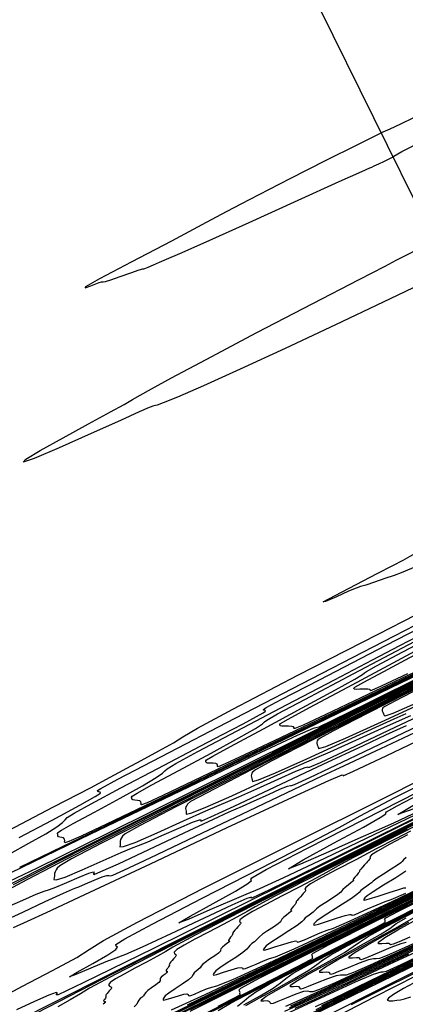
# Model space of a CAD drawing. Extents: x 3249832 to 3255657, y 13789405 to 13793316.
# Tile 579 of 656: x 3254954 to 3254996, y 13790606 to 13790713. Entities that reach past the tile are written whole.
import ezdxf

# ---------------------------------------------------------------- set-up
doc = ezdxf.new("R2010")
doc.units = 0
doc.header["$LTSCALE"] = 100
doc.header["$MEASUREMENT"] = 0
doc.linetypes.add('DASHED', pattern=[0.75, 0.5, -0.25])
for name, color, linetype in [('GRATIO_CON', 10, 'CONTINUOUS'), ('GRATIO_ICON', 7, 'CONTINUOUS'), ('PLAN', 7, 'CONTINUOUS'), ('TARGETS_EAST', 7, 'CONTINUOUS')]:
    doc.layers.add(name, color=color, linetype=linetype)
doc.styles.add('Gratio_032316_contours$0$symbol', font='symbol.shx')
doc.linetypes.add('Gratio_032316_contours$0$DEPRESSION', pattern='A,0.3,["%",Gratio_032316_contours$0$symbol,S=0.05,R=180,X=0,Y=0],0.0001', length=0.3001)

# ---------------------------------------------------------------- blocks, each defined once
blk = doc.blocks.new('Gratio_032316_contours')
at = {"layer": 'GRATIO_CON', "color": 1, "linetype": 'Continuous', "flags": 128}
for points in [[(3254997.29, 13790702.74), (3254995.93, 13790702.09), (3254994.76, 13790701.54), (3254994.01, 13790701.19), (3254993.07, 13790700.74), (3254991.16, 13790699.79), (3254987.81, 13790698.1), (3254983.87, 13790696.11), (3254980.51, 13790694.39), (3254978.52, 13790693.35), (3254977.02, 13790692.54), (3254974.77, 13790691.34), (3254970.96, 13790689.34), (3254966.59, 13790687.05), (3254963.11, 13790685.2), (3254961.59, 13790684.33), (3254961.57, 13790684.23), (3254962.18, 13790684.46), (3254962.73, 13790684.67), (3254963.1, 13790684.81), (3254963.34, 13790684.88), (3254963.51, 13790684.9), (3254963.78, 13790684.94), (3254964.37, 13790685.11), (3254965.39, 13790685.46), (3254966.55, 13790685.88), (3254967.46, 13790686.2), (3254967.86, 13790686.31), (3254967.95, 13790686.31), (3254968.06, 13790686.34), (3254968.44, 13790686.5), (3254969.02, 13790686.75), (3254969.68, 13790687.04), (3254970.43, 13790687.36), (3254971.87, 13790687.98), (3254974.75, 13790689.26), (3254979.43, 13790691.37), (3254984.78, 13790693.78), (3254989.25, 13790695.81), (3254991.73, 13790696.93), (3254992.61, 13790697.33), (3254992.71, 13790697.36), (3254992.7, 13790697.35), (3254992.8, 13790697.39), (3254993.08, 13790697.52), (3254993.59, 13790697.76), (3254994.19, 13790698.05), (3254994.7, 13790698.3), (3254994.99, 13790698.44), (3254995.09, 13790698.49), (3254995.1, 13790698.51), (3254995.21, 13790698.6), (3254996.07, 13790699.08), (3254998.43, 13790700.31)], [(3255084.69, 13790684.14), (3255073.58, 13790678.71), (3255058.3, 13790671.23), (3255042, 13790663.26), (3255028.69, 13790656.74), (3255021.32, 13790653.12), (3255018.6, 13790651.78), (3255018.22, 13790651.59), (3255017.77, 13790651.36), (3255014.63, 13790649.8), (3255006.12, 13790645.55), (3254990.89, 13790637.96), (3254972.97, 13790629.01), (3254957.75, 13790621.4), (3254949.2, 13790617.1)], [(3254953.74, 13790614.49), (3254955.28, 13790615.19), (3254957.36, 13790616.14), (3254961.54, 13790618.09), (3254968.7, 13790621.46), (3254977.06, 13790625.39), (3254984.15, 13790628.71), (3254988.13, 13790630.53), (3254989.57, 13790631.13), (3254989.68, 13790631.1), (3254989.68, 13790631.04), (3254990.82, 13790631.54), (3254994.37, 13790633.22), (3255000.99, 13790636.39)], [(3255082.85, 13790683.03), (3255074.79, 13790679.17), (3255064.17, 13790674.01), (3255052.45, 13790668.27), (3255041.05, 13790662.69), (3255031.14, 13790657.84), (3255023.85, 13790654.27), (3255019.91, 13790652.34), (3255018.46, 13790651.62), (3255018.25, 13790651.52), (3255017.88, 13790651.34), (3255015.33, 13790650.06), (3255008.39, 13790646.6), (3254995.97, 13790640.41), (3254981.36, 13790633.12), (3254968.95, 13790626.91), (3254961.94, 13790623.38), (3254958.78, 13790621.76), (3254956.74, 13790620.7), (3254953.72, 13790619.15)], [(3254952.61, 13790615.2), (3254954.77, 13790616.19), (3254957.21, 13790617.34), (3254959.2, 13790618.26), (3254960.19, 13790618.69), (3254960.55, 13790618.82), (3254960.88, 13790618.94), (3254961.6, 13790619.25), (3254962.55, 13790619.67), (3254963.4, 13790620.02), (3254963.91, 13790620.17), (3254964.15, 13790620.18), (3254964.29, 13790620.15), (3254964.59, 13790620.22), (3254965.77, 13790620.74), (3254968.64, 13790622.09), (3254973.6, 13790624.45), (3254979.39, 13790627.21), (3254984.33, 13790629.57), (3254987.34, 13790630.99), (3254989.83, 13790632.15), (3254993.81, 13790634.03), (3255000.6, 13790637.22)], [(3255001.05, 13790642.86), (3254989.76, 13790637.23), (3254980.16, 13790632.43), (3254974.68, 13790629.67), (3254971.82, 13790628.2), (3254969.11, 13790626.81), (3254964.75, 13790624.59), (3254959.61, 13790621.97), (3254955.21, 13790619.71), (3254952.69, 13790618.36)], [(3254953.1, 13790616.75), (3254954.77, 13790617.48), (3254956.23, 13790618.12), (3254957.09, 13790618.45), (3254957.66, 13790618.64), (3254958.38, 13790618.91), (3254959.56, 13790619.41), (3254960.91, 13790619.99), (3254961.98, 13790620.43), (3254962.47, 13790620.56), (3254962.54, 13790620.47), (3254962.45, 13790620.32), (3254962.55, 13790620.29), (3254963.29, 13790620.59), (3254965.21, 13790621.46), (3254968.52, 13790623.01), (3254972.35, 13790624.82), (3254975.54, 13790626.31), (3254977.26, 13790627.1), (3254978.04, 13790627.43), (3254978.73, 13790627.73), (3254979.98, 13790628.3), (3254981.53, 13790629.01), (3254982.86, 13790629.6), (3254983.63, 13790629.91), (3254983.95, 13790629.99), (3254984.06, 13790629.98), (3254984.39, 13790630.09), (3254986.05, 13790630.85), (3254990.35, 13790632.9), (3254997.94, 13790636.52)], [(3254998.16, 13790641.33), (3254991.37, 13790637.94), (3254987.42, 13790635.95), (3254984.86, 13790634.64), (3254981.48, 13790632.92), (3254975.78, 13790630.03), (3254969.07, 13790626.62), (3254963.33, 13790623.69), (3254960.08, 13790621.98), (3254958.81, 13790621.24), (3254958.53, 13790620.97), (3254958.41, 13790620.77), (3254958.3, 13790620.56), (3254958.23, 13790620.38), (3254958.21, 13790620.24), (3254958.21, 13790620.11), (3254958.18, 13790619.94), (3254958.14, 13790619.74), (3254958.4, 13790619.69), (3254959.37, 13790619.99), (3254961.25, 13790620.79), (3254963.52, 13790621.8), (3254965.48, 13790622.67), (3254966.63, 13790623.15), (3254967.38, 13790623.44), (3254968.34, 13790623.82), (3254969.93, 13790624.52), (3254971.76, 13790625.34), (3254973.26, 13790625.98), (3254974.01, 13790626.25), (3254974.19, 13790626.24), (3254974.15, 13790626.13), (3254974.28, 13790626.13), (3254975.25, 13790626.55), (3254977.8, 13790627.73), (3254982.27, 13790629.83), (3254987.49, 13790632.29), (3254991.89, 13790634.36), (3254994.34, 13790635.51), (3254995.52, 13790636.05), (3254996.59, 13790636.53)], [(3254951.51, 13790595.43), (3254961.89, 13790600.48), (3254978.9, 13790608.78), (3254998.34, 13790618.25), (3255014.67, 13790626.21), (3255023.78, 13790630.64), (3255027.14, 13790632.27), (3255027.63, 13790632.49), (3255027.63, 13790632.49), (3255027.63, 13790632.48), (3255027.63, 13790632.48), (3255028.14, 13790632.73), (3255031.66, 13790634.47), (3255041.22, 13790639.21), (3255058.32, 13790647.68), (3255078.41, 13790657.66), (3255095.43, 13790666.17)], [(3255080.63, 13790667.25), (3255069.74, 13790661.87), (3255058, 13790656.06), (3255046.68, 13790650.48), (3255036.91, 13790645.65), (3255029.74, 13790642.11), (3255025.86, 13790640.2), (3255024.43, 13790639.49), (3255024.23, 13790639.39), (3255023.73, 13790639.14), (3255020.24, 13790637.4), (3255010.77, 13790632.68), (3254993.82, 13790624.22), (3254973.9, 13790614.25), (3254957, 13790605.75), (3254947.62, 13790600.95)], [(3254952.35, 13790596.06), (3254955.35, 13790597.42), (3254961.21, 13790600.24), (3254971.43, 13790605.21), (3254986.51, 13790612.56), (3255003.07, 13790620.63), (3255016.77, 13790627.31), (3255024.38, 13790631.01), (3255027.19, 13790632.36), (3255027.6, 13790632.55), (3255028.05, 13790632.77), (3255031.19, 13790634.32), (3255039.7, 13790638.54), (3255054.93, 13790646.08), (3255072.82, 13790654.97), (3255087.98, 13790662.55)], [(3255084.34, 13790668.92), (3255079.2, 13790666.45), (3255070.56, 13790662.19), (3255058.04, 13790656), (3255044.4, 13790649.26), (3255033.15, 13790643.7), (3255026.9, 13790640.61), (3255024.6, 13790639.47), (3255024.27, 13790639.31), (3255023.83, 13790639.09), (3255020.73, 13790637.54), (3255012.32, 13790633.35), (3254997.27, 13790625.84), (3254979.59, 13790617), (3254964.59, 13790609.45), (3254956.25, 13790605.18), (3254953.1, 13790603.47)], [(3254997.85, 13790640.91), (3254987.99, 13790635.92), (3254979.58, 13790631.65), (3254974.85, 13790629.2), (3254973.06, 13790628.22), (3254972.72, 13790627.96), (3254972.63, 13790627.8), (3254972.55, 13790627.64), (3254972.51, 13790627.48), (3254972.53, 13790627.33), (3254972.56, 13790627.19), (3254972.56, 13790627.02), (3254972.59, 13790626.87), (3254973.1, 13790626.96), (3254974.66, 13790627.57), (3254977.56, 13790628.86), (3254981.02, 13790630.44), (3254983.98, 13790631.79), (3254985.71, 13790632.56), (3254986.83, 13790633.03), (3254988.26, 13790633.66), (3254990.66, 13790634.74), (3254993.46, 13790636.02), (3254995.81, 13790637.08), (3254997.08, 13790637.63)], [(3254970.92, 13790605.05), (3254980.97, 13790609.94), (3254994.11, 13790616.34), (3255007.8, 13790623.01), (3255018.86, 13790628.4), (3255024.98, 13790631.38), (3255027.24, 13790632.46), (3255027.57, 13790632.61), (3255027.96, 13790632.81), (3255030.71, 13790634.17), (3255038.18, 13790637.87), (3255051.54, 13790644.49), (3255067.23, 13790652.29), (3255080.53, 13790658.94)], [(3255080.08, 13790665.79), (3255078.14, 13790665.12), (3255076.66, 13790664.68), (3255074.51, 13790663.86), (3255070.73, 13790662.12), (3255065.01, 13790659.35), (3255057.25, 13790655.53), (3255047.7, 13790650.81), (3255038.04, 13790646.03), (3255030.34, 13790642.22), (3255026.09, 13790640.12), (3255024.53, 13790639.34), (3255024.31, 13790639.23), (3255023.92, 13790639.03), (3255021.22, 13790637.68), (3255013.87, 13790634.02), (3255000.73, 13790627.47), (3254985.29, 13790619.74), (3254972.19, 13790613.15), (3254964.89, 13790609.41), (3254962.03, 13790607.87), (3254961.06, 13790607.27), (3254959.92, 13790606.62), (3254958.59, 13790605.87)], [(3255003.96, 13790643.87), (3254994.47, 13790639.07), (3254986.39, 13790634.96), (3254981.85, 13790632.62), (3254980.13, 13790631.69), (3254979.82, 13790631.45), (3254979.74, 13790631.32), (3254979.68, 13790631.17), (3254979.65, 13790631.03), (3254979.69, 13790630.88), (3254979.73, 13790630.73), (3254979.75, 13790630.56), (3254979.81, 13790630.43), (3254980.45, 13790630.6), (3254982.3, 13790631.36), (3254985.72, 13790632.9), (3254989.77, 13790634.75), (3254993.23, 13790636.34), (3254995.25, 13790637.26), (3254996.55, 13790637.83)], [(3254972.72, 13790606.06), (3254980.62, 13790609.87), (3254990.51, 13790614.67), (3255001.72, 13790620.13), (3255012.53, 13790625.4), (3255020.96, 13790629.5), (3255025.58, 13790631.74), (3255027.29, 13790632.57), (3255027.54, 13790632.68), (3255027.88, 13790632.84), (3255030.24, 13790634.02), (3255036.66, 13790637.2), (3255048.15, 13790642.89), (3255061.64, 13790649.6), (3255073.08, 13790655.32), (3255079.44, 13790658.56), (3255081.94, 13790659.91)], [(3255004.19, 13790629.09), (3254990.98, 13790622.48), (3254979.78, 13790616.85), (3254973.54, 13790613.65), (3254971.12, 13790612.34), (3254970.35, 13790611.87), (3254969.46, 13790611.36), (3254968.26, 13790610.72), (3254966.98, 13790610.05), (3254965.8, 13790609.43), (3254964.86, 13790608.91), (3254964.28, 13790608.51), (3254964.1, 13790608.26), (3254964.2, 13790608.11), (3254964.36, 13790608.02), (3254964.44, 13790607.95), (3254964.43, 13790607.89), (3254964.39, 13790607.83), (3254964.34, 13790607.76), (3254964.27, 13790607.68), (3254964.19, 13790607.58), (3254964.07, 13790607.45), (3254963.96, 13790607.31), (3254963.86, 13790607.19), (3254963.82, 13790607.11), (3254963.82, 13790607.05), (3254963.83, 13790607), (3254963.83, 13790606.95), (3254963.82, 13790606.89), (3254963.78, 13790606.81), (3254963.69, 13790606.69), (3254963.6, 13790606.57), (3254963.57, 13790606.48), (3254963.62, 13790606.44), (3254963.71, 13790606.42), (3254963.77, 13790606.4), (3254963.76, 13790606.34), (3254963.67, 13790606.25), (3254963.53, 13790606.13)], [(3254998.89, 13790641.17), (3254992.29, 13790637.82), (3254988.57, 13790635.9), (3254987.17, 13790635.14), (3254986.91, 13790634.95), (3254986.85, 13790634.84), (3254986.8, 13790634.71), (3254986.8, 13790634.58), (3254986.84, 13790634.43), (3254986.91, 13790634.27), (3254986.95, 13790634.11), (3254987.04, 13790634), (3254987.79, 13790634.23), (3254989.95, 13790635.15), (3254993.87, 13790636.93), (3254998.52, 13790639.07)], [(3254998.18, 13790640.67), (3254995.3, 13790639.18), (3254994.21, 13790638.59), (3254994.01, 13790638.44), (3254993.96, 13790638.35), (3254993.93, 13790638.25), (3254993.94, 13790638.12), (3254994, 13790637.97), (3254994.08, 13790637.81), (3254994.14, 13790637.65), (3254994.26, 13790637.56), (3254995.14, 13790637.87), (3254997.59, 13790638.94)], [(3255079.9, 13790650.18), (3255064.99, 13790642.96), (3255052.3, 13790636.82), (3255045.08, 13790633.36), (3255041.9, 13790631.85), (3255040.13, 13790631), (3255037.73, 13790629.82), (3255034.93, 13790628.42), (3255032.56, 13790627.24), (3255031.24, 13790626.57), (3255030.75, 13790626.33), (3255030.68, 13790626.29), (3255030.68, 13790626.29), (3255030.68, 13790626.29), (3255030.69, 13790626.28), (3255030.25, 13790626.06), (3255027.19, 13790624.53), (3255018.9, 13790620.38), (3255004.05, 13790612.96), (3254986.58, 13790604.23)], [(3255002.37, 13790627.97), (3254994.97, 13790624.25), (3254990.82, 13790622.12), (3254989.06, 13790621.17), (3254988.13, 13790620.64), (3254986.76, 13790619.89), (3254984.95, 13790618.95), (3254983.02, 13790617.94), (3254981.25, 13790617.02), (3254979.81, 13790616.25), (3254978.85, 13790615.67), (3254978.44, 13790615.33), (3254978.4, 13790615.16), (3254978.5, 13790615.07), (3254978.53, 13790614.99), (3254978.5, 13790614.91), (3254978.44, 13790614.84), (3254978.38, 13790614.77), (3254978.31, 13790614.69), (3254978.21, 13790614.57), (3254978.05, 13790614.39), (3254977.87, 13790614.2), (3254977.73, 13790614.03), (3254977.66, 13790613.92), (3254977.64, 13790613.86), (3254977.65, 13790613.82), (3254977.65, 13790613.78), (3254977.63, 13790613.72), (3254977.55, 13790613.61), (3254977.42, 13790613.45), (3254977.28, 13790613.28), (3254977.19, 13790613.13), (3254977.19, 13790613.06), (3254977.25, 13790613.04), (3254977.29, 13790613.02), (3254977.28, 13790612.97), (3254977.19, 13790612.88), (3254977.02, 13790612.74), (3254976.78, 13790612.56), (3254976.54, 13790612.35), (3254976.37, 13790612.17), (3254976.33, 13790612.04), (3254976.3, 13790611.91), (3254976.11, 13790611.71), (3254976.11, 13790611.71), (3254975.68, 13790611.4), (3254975.13, 13790611.04), (3254974.65, 13790610.7), (3254974.37, 13790610.46), (3254974.22, 13790610.27), (3254974.09, 13790610.11), (3254973.88, 13790609.93), (3254973.65, 13790609.75), (3254973.45, 13790609.56), (3254973.34, 13790609.38), (3254973.19, 13790609.14), (3254972.82, 13790608.81), (3254972.15, 13790608.34), (3254971.36, 13790607.82), (3254970.67, 13790607.36), (3254970.29, 13790607.04), (3254970.14, 13790606.84), (3254970.08, 13790606.71), (3254970.05, 13790606.62), (3254970.11, 13790606.58), (3254970.41, 13790606.66), (3254971, 13790606.85), (3254971.72, 13790607.07), (3254972.33, 13790607.24), (3254972.66, 13790607.26), (3254972.78, 13790607.18), (3254972.81, 13790607.09), (3254972.89, 13790607.05), (3254973.08, 13790607.09), (3254973.48, 13790607.24), (3254974.1, 13790607.51), (3254974.8, 13790607.8), (3254975.38, 13790608), (3254975.92, 13790608.14), (3254977.65, 13790608.85), (3254982.08, 13790610.88), (3254990.09, 13790614.7), (3255000.02, 13790619.49)], [(3254997.01, 13790625.02), (3254995.41, 13790624.16), (3254993.3, 13790623.06), (3254991.05, 13790621.89), (3254988.98, 13790620.81), (3254987.29, 13790619.91), (3254986.13, 13790619.25), (3254985.6, 13790618.87), (3254985.5, 13790618.69), (3254985.57, 13790618.6), (3254985.58, 13790618.51), (3254985.53, 13790618.42), (3254985.46, 13790618.34), (3254985.4, 13790618.28), (3254985.33, 13790618.19), (3254985.22, 13790618.06), (3254985.03, 13790617.86), (3254984.83, 13790617.64), (3254984.66, 13790617.45), (3254984.57, 13790617.33), (3254984.55, 13790617.27), (3254984.55, 13790617.23), (3254984.56, 13790617.2), (3254984.53, 13790617.14), (3254984.44, 13790617.02), (3254984.29, 13790616.83), (3254984.12, 13790616.63), (3254984, 13790616.46), (3254983.98, 13790616.38), (3254984.02, 13790616.34), (3254984.06, 13790616.33), (3254984.04, 13790616.28), (3254983.95, 13790616.2), (3254983.77, 13790616.05), (3254983.5, 13790615.84), (3254983.21, 13790615.61), (3254983.01, 13790615.41), (3254982.93, 13790615.27), (3254982.86, 13790615.13), (3254982.61, 13790614.9), (3254982.61, 13790614.9), (3254982.1, 13790614.55), (3254981.45, 13790614.14), (3254980.89, 13790613.76), (3254980.57, 13790613.49), (3254980.4, 13790613.31), (3254980.25, 13790613.14), (3254980.01, 13790612.95), (3254979.73, 13790612.75), (3254979.51, 13790612.55), (3254979.37, 13790612.36), (3254979.18, 13790612.13), (3254978.75, 13790611.76), (3254977.97, 13790611.24), (3254977.04, 13790610.64), (3254976.24, 13790610.12), (3254975.79, 13790609.77), (3254975.62, 13790609.56), (3254975.56, 13790609.44), (3254975.51, 13790609.34), (3254975.59, 13790609.31), (3254975.93, 13790609.39), (3254976.63, 13790609.62), (3254977.47, 13790609.89), (3254978.19, 13790610.09), (3254978.57, 13790610.15), (3254978.71, 13790610.09), (3254978.75, 13790610.01), (3254978.82, 13790609.98), (3254979.03, 13790610.03), (3254979.47, 13790610.21), (3254980.19, 13790610.51), (3254981, 13790610.86), (3254981.67, 13790611.11), (3254982.31, 13790611.31), (3254984.34, 13790612.17), (3254989.52, 13790614.59), (3254998.78, 13790619.02)], [(3254996.7, 13790624.61), (3254994.76, 13790623.58), (3254993.42, 13790622.83), (3254992.77, 13790622.41), (3254992.6, 13790622.21), (3254992.63, 13790622.12), (3254992.62, 13790622.03), (3254992.56, 13790621.94), (3254992.48, 13790621.85), (3254992.42, 13790621.78), (3254992.35, 13790621.7), (3254992.22, 13790621.55), (3254992.02, 13790621.33), (3254991.79, 13790621.08), (3254991.6, 13790620.87), (3254991.49, 13790620.74), (3254991.46, 13790620.67), (3254991.46, 13790620.64), (3254991.46, 13790620.61), (3254991.43, 13790620.55), (3254991.33, 13790620.42), (3254991.16, 13790620.22), (3254990.96, 13790619.98), (3254990.81, 13790619.79), (3254990.77, 13790619.69), (3254990.79, 13790619.65), (3254990.82, 13790619.64), (3254990.81, 13790619.6), (3254990.72, 13790619.51), (3254990.52, 13790619.36), (3254990.22, 13790619.13), (3254989.89, 13790618.87), (3254989.64, 13790618.64), (3254989.53, 13790618.49), (3254989.42, 13790618.34), (3254989.12, 13790618.1), (3254989.12, 13790618.1), (3254988.52, 13790617.7), (3254987.78, 13790617.23), (3254987.14, 13790616.82), (3254986.77, 13790616.53), (3254986.58, 13790616.34), (3254986.41, 13790616.18), (3254986.13, 13790615.97), (3254985.82, 13790615.75), (3254985.56, 13790615.54), (3254985.4, 13790615.35), (3254985.18, 13790615.11), (3254984.68, 13790614.72), (3254983.78, 13790614.13), (3254982.72, 13790613.46), (3254981.81, 13790612.88), (3254981.3, 13790612.5), (3254981.1, 13790612.29), (3254981.03, 13790612.16), (3254980.98, 13790612.07), (3254981.07, 13790612.04), (3254981.46, 13790612.13), (3254982.25, 13790612.39), (3254983.21, 13790612.7), (3254984.04, 13790612.95), (3254984.48, 13790613.03), (3254984.64, 13790613), (3254984.68, 13790612.93), (3254984.75, 13790612.9), (3254984.97, 13790612.97), (3254985.46, 13790613.17), (3254986.27, 13790613.52), (3254987.19, 13790613.92), (3254987.96, 13790614.22), (3254988.62, 13790614.44), (3254990.45, 13790615.22), (3254995.01, 13790617.35), (3255003.16, 13790621.26)], [(3255082.26, 13790651.06), (3255075.82, 13790647.97), (3255064.45, 13790642.48), (3255051.1, 13790636.01), (3255039.76, 13790630.51), (3255039.76, 13790630.51), (3255033.42, 13790627.45), (3255031.08, 13790626.32), (3255030.75, 13790626.16), (3255030.74, 13790626.17), (3255030.74, 13790626.16), (3255030.75, 13790626.16), (3255030.45, 13790626), (3255028.37, 13790624.96), (3255022.72, 13790622.13), (3255012.59, 13790617.07), (3255000.69, 13790611.12), (3254990.57, 13790606.06)], [(3254996.56, 13790622.13), (3254996.27, 13790621.88), (3254996.12, 13790621.71), (3254995.98, 13790621.55), (3254995.62, 13790621.29), (3254995.62, 13790621.29), (3254994.93, 13790620.85), (3254994.1, 13790620.33), (3254993.38, 13790619.87), (3254992.97, 13790619.57), (3254992.76, 13790619.38), (3254992.56, 13790619.21), (3254992.26, 13790618.99), (3254991.9, 13790618.75), (3254991.61, 13790618.52), (3254991.42, 13790618.33), (3254991.17, 13790618.09), (3254990.61, 13790617.68), (3254989.6, 13790617.03), (3254988.4, 13790616.28), (3254987.38, 13790615.64), (3254986.81, 13790615.23), (3254986.58, 13790615.01), (3254986.5, 13790614.89), (3254986.45, 13790614.79), (3254986.54, 13790614.76), (3254986.99, 13790614.87), (3254987.88, 13790615.16), (3254988.96, 13790615.51), (3254989.89, 13790615.8), (3254990.4, 13790615.92), (3254990.58, 13790615.91), (3254990.62, 13790615.85), (3254990.68, 13790615.83), (3254990.91, 13790615.9), (3254991.45, 13790616.13), (3254992.35, 13790616.52), (3254993.39, 13790616.97), (3254994.25, 13790617.33), (3254994.93, 13790617.57), (3254996.5, 13790618.25)], [(3254997.64, 13790609.23), (3254993.08, 13790606.89), (3254989.28, 13790604.93)], [(3254997.89, 13790608.74), (3254996.28, 13790607.84), (3254995.19, 13790607.2), (3254994.62, 13790606.8), (3254994.49, 13790606.59), (3254994.69, 13790606.51), (3254995.09, 13790606.52), (3254995.54, 13790606.57), (3254995.93, 13790606.62), (3254996.38, 13790606.72), (3254997.06, 13790606.95)]]:
    blk.add_lwpolyline(points, dxfattribs=at)
at = {"layer": 'GRATIO_CON', "color": 5, "linetype": 'Gratio_032316_contours$0$DEPRESSION', "flags": 128}
for points in [[(3254956.67, 13790666.49), (3254959.15, 13790667.88), (3254961.92, 13790669.4), (3254964.31, 13790670.7), (3254965.82, 13790671.53), (3254966.74, 13790672.05), (3254967.57, 13790672.52), (3254968.79, 13790673.23), (3254970.98, 13790674.44), (3254974.74, 13790676.44), (3254980.28, 13790679.35), (3254986.38, 13790682.52), (3254991.42, 13790685.14), (3254994.25, 13790686.61), (3254995.46, 13790687.24), (3254996.1, 13790687.57), (3254996.98, 13790688.03), (3254998.01, 13790688.57), (3254998.89, 13790689.02), (3254999.39, 13790689.28), (3254999.57, 13790689.37), (3254999.59, 13790689.39), (3254999.59, 13790689.4), (3254999.58, 13790689.42), (3254999.58, 13790689.43), (3254999.68, 13790689.48), (3255000.38, 13790689.79), (3255002.29, 13790690.64), (3255005.77, 13790692.21), (3255010.33, 13790694.28), (3255015.25, 13790696.52), (3255019.86, 13790698.64), (3255023.8, 13790700.46), (3255026.77, 13790701.83), (3255028.57, 13790702.65), (3255029.47, 13790703.04), (3255029.82, 13790703.16), (3255029.95, 13790703.17), (3255030.08, 13790703.17), (3255030.37, 13790703.25), (3255030.98, 13790703.46), (3255031.9, 13790703.83), (3255033.07, 13790704.33), (3255034.48, 13790704.95), (3255036.12, 13790705.68), (3255038, 13790706.51), (3255040.13, 13790707.44), (3255042.45, 13790708.43), (3255044.9, 13790709.48), (3255047.31, 13790710.51), (3255049.19, 13790711.28), (3255049.92, 13790711.5), (3255049.14, 13790710.98), (3255047.45, 13790710.02), (3255045.67, 13790709.03), (3255044.2, 13790708.21), (3255041.71, 13790706.88), (3255036.47, 13790704.14), (3255027.5, 13790699.51), (3255017.08, 13790694.15), (3255008.25, 13790689.62), (3255003.31, 13790687.12), (3255001.48, 13790686.22), (3255001.21, 13790686.11), (3255001.09, 13790686.06), (3255000.28, 13790685.67), (3254998.07, 13790684.61), (3254994.04, 13790682.68), (3254988.84, 13790680.2), (3254983.38, 13790677.63), (3254978.46, 13790675.36), (3254974.46, 13790673.55), (3254971.62, 13790672.31), (3254970.07, 13790671.68), (3254969.4, 13790671.46), (3254969.06, 13790671.38), (3254968.55, 13790671.19), (3254967.46, 13790670.71), (3254965.4, 13790669.79), (3254962.22, 13790668.36), (3254958.74, 13790666.81), (3254955.99, 13790665.64), (3254954.8, 13790665.23), (3254955.11, 13790665.56), (3254956.67, 13790666.49)], [(3254987.52, 13790649.99), (3254988.83, 13790650.71), (3254991.09, 13790651.89), (3254993.41, 13790653.1), (3254995.1, 13790653.97), (3254996.22, 13790654.55), (3254996.99, 13790654.97), (3254997.71, 13790655.37), (3254998.81, 13790655.98), (3255000.77, 13790657.06), (3255003.83, 13790658.72), (3255007.27, 13790660.58), (3255010.14, 13790662.14), (3255011.73, 13790663.02), (3255012.31, 13790663.36), (3255012.39, 13790663.41), (3255012.45, 13790663.43), (3255012.84, 13790663.59), (3255013.88, 13790664.06), (3255015.76, 13790664.93), (3255018.22, 13790666.07), (3255020.84, 13790667.29), (3255023.29, 13790668.42), (3255025.41, 13790669.4), (3255027.12, 13790670.17), (3255028.35, 13790670.72), (3255029.17, 13790671.04), (3255029.7, 13790671.16), (3255030.04, 13790671.13), (3255030.34, 13790671.05), (3255030.78, 13790671.05), (3255031.44, 13790671.24), (3255032.11, 13790671.48), (3255032.52, 13790671.62), (3255032.48, 13790671.55), (3255032.15, 13790671.35), (3255031.78, 13790671.12), (3255031.48, 13790670.92), (3255030.74, 13790670.47), (3255028.92, 13790669.42), (3255025.67, 13790667.59), (3255021.84, 13790665.45), (3255018.58, 13790663.63), (3255016.74, 13790662.6), (3255015.97, 13790662.17), (3255015.6, 13790661.96), (3255015.1, 13790661.7), (3255014.52, 13790661.38), (3255014.03, 13790661.11), (3255013.75, 13790660.96), (3255013.66, 13790660.89), (3255013.64, 13790660.88), (3255013.64, 13790660.89), (3255013.63, 13790660.9), (3255013.62, 13790660.92), (3255013.62, 13790660.93), (3255013.61, 13790660.95), (3255013.6, 13790660.97), (3255013.58, 13790661), (3255013.57, 13790661.03), (3255013.56, 13790661.05), (3255013.45, 13790661), (3255012.72, 13790660.66), (3255010.74, 13790659.75), (3255007.17, 13790658.13), (3255002.94, 13790656.23), (3254999.29, 13790654.6), (3254997.12, 13790653.64), (3254996.01, 13790653.17), (3254995.24, 13790652.89), (3254994.23, 13790652.53), (3254993.1, 13790652.14), (3254992.17, 13790651.83), (3254991.59, 13790651.66), (3254991.1, 13790651.49), (3254990.28, 13790651.15), (3254988.95, 13790650.56), (3254987.75, 13790650.03), (3254987.52, 13790649.99)]]:
    blk.add_lwpolyline(points, close=True, dxfattribs=at)
at = {"layer": 'GRATIO_CON', "color": 5, "linetype": 'Continuous', "flags": 128}
for points in [[(3255084.77, 13790684.49), (3255068.01, 13790676.21), (3255048.26, 13790666.52), (3255031.47, 13790658.29), (3255022.09, 13790653.69), (3255018.64, 13790651.98), (3255018.15, 13790651.73), (3255017.75, 13790651.52), (3255014.96, 13790650.13), (3255007.39, 13790646.35), (3254993.82, 13790639.59), (3254977.83, 13790631.62), (3254964.15, 13790624.82), (3254956.35, 13790620.97), (3254953.29, 13790619.52)], [(3254953.19, 13790625.09), (3254958.1, 13790627.64), (3254962.14, 13790629.74), (3254964.29, 13790630.88), (3254965.23, 13790631.41), (3254966.09, 13790631.88), (3254967.67, 13790632.72), (3254969.61, 13790633.75), (3254971.21, 13790634.64), (3254972.2, 13790635.27), (3254973.8, 13790636.23), (3254977.65, 13790638.32), (3254984.73, 13790642), (3254993.49, 13790646.49), (3255001.72, 13790650.69)], [(3255085.44, 13790685.02), (3255077.18, 13790680.86), (3255062.32, 13790673.53), (3255044.81, 13790664.93), (3255029.92, 13790657.63), (3255021.6, 13790653.54), (3255018.55, 13790652.03), (3255018.11, 13790651.8), (3255017.93, 13790651.69), (3255016.59, 13790651.02), (3255012.96, 13790649.21), (3255006.46, 13790645.97), (3254998.8, 13790642.15), (3254992.24, 13790638.89), (3254988.51, 13790637.05), (3254987.04, 13790636.35), (3254986.72, 13790636.26), (3254986.4, 13790636.18), (3254984.67, 13790635.43), (3254980.1, 13790633.3), (3254971.93, 13790629.38), (3254962.14, 13790624.66), (3254953.39, 13790620.43)], [(3254954.36, 13790624.31), (3254957.95, 13790626.22), (3254960.98, 13790627.84), (3254962.65, 13790628.77), (3254963.23, 13790629.15), (3254963.21, 13790629.24), (3254963.06, 13790629.28), (3254962.93, 13790629.33), (3254962.9, 13790629.42), (3254963.27, 13790629.67), (3254965.13, 13790630.68), (3254969.8, 13790633.12), (3254977.9, 13790637.31), (3254987.33, 13790642.18), (3254995.28, 13790646.3), (3254999.77, 13790648.62)], [(3255008.31, 13790647.11), (3254995.94, 13790641.12), (3254981.07, 13790633.93), (3254967.75, 13790627.48), (3254959.05, 13790623.29), (3254954.4, 13790621.06)], [(3254953.37, 13790622.55), (3254955.44, 13790623.68), (3254957.29, 13790624.73), (3254958.47, 13790625.47), (3254959.08, 13790625.94), (3254959.37, 13790626.23), (3254959.62, 13790626.48), (3254960.38, 13790626.96), (3254962.21, 13790627.98), (3254965.45, 13790629.71), (3254969.48, 13790631.83), (3254973.41, 13790633.89), (3254976.55, 13790635.54), (3254978.8, 13790636.72), (3254980.24, 13790637.5), (3254980.98, 13790637.92), (3254981.23, 13790638.1), (3254981.2, 13790638.15), (3254981.1, 13790638.18), (3254981.01, 13790638.21), (3254980.99, 13790638.27), (3254981.29, 13790638.47), (3254982.92, 13790639.34), (3254987.09, 13790641.51), (3254994.39, 13790645.28), (3255002.91, 13790649.68)], [(3255000.24, 13790643.31), (3254988.11, 13790637.44), (3254976.84, 13790631.99), (3254968.83, 13790628.13), (3254963.89, 13790625.77), (3254961.14, 13790624.47), (3254959.8, 13790623.87), (3254959.34, 13790623.72), (3254959.32, 13790623.81), (3254959.34, 13790623.97), (3254959.32, 13790624.13), (3254959.22, 13790624.26), (3254959.03, 13790624.32), (3254958.81, 13790624.35), (3254958.64, 13790624.4), (3254958.57, 13790624.5), (3254958.57, 13790624.63), (3254958.56, 13790624.75), (3254958.59, 13790624.84), (3254959, 13790625.12), (3254960.25, 13790625.83), (3254962.57, 13790627.09), (3254965.37, 13790628.6), (3254967.81, 13790629.96), (3254969.3, 13790630.84), (3254969.99, 13790631.32), (3254970.25, 13790631.57), (3254970.5, 13790631.8), (3254971.45, 13790632.37), (3254973.86, 13790633.68), (3254978.15, 13790635.95), (3254983.5, 13790638.76), (3254988.73, 13790641.5), (3254992.89, 13790643.68), (3254995.88, 13790645.25), (3254997.81, 13790646.27)], [(3254951.93, 13790606.6), (3254954.73, 13790608.09), (3254958, 13790609.81), (3254960.64, 13790611.24), (3254962.01, 13790612.1), (3254963.56, 13790613.08), (3254967.27, 13790615.09), (3254974.48, 13790618.78), (3254984.13, 13790623.62), (3254994.54, 13790628.83), (3255004.2, 13790633.68)], [(3255090.13, 13790672.27), (3255073.56, 13790664.01), (3255054.01, 13790654.33), (3255037.36, 13790646.1), (3255027.65, 13790641.3), (3255021.36, 13790638.18), (3255013.11, 13790634.08), (3254999.22, 13790627.19), (3254982.88, 13790619.09), (3254969.03, 13790612.23), (3254961.36, 13790608.46), (3254958.63, 13790607.17), (3254958.39, 13790607.15), (3254958.54, 13790607.35), (3254958.39, 13790607.41), (3254957.61, 13790607.14), (3254956.03, 13790606.43), (3254954.08, 13790605.53)], [(3255007.25, 13790631.26), (3254996.2, 13790625.78), (3254986.84, 13790621.15), (3254981.64, 13790618.59), (3254979.8, 13790617.72), (3254979.64, 13790617.7), (3254979.68, 13790617.81), (3254979.18, 13790617.66), (3254977.56, 13790616.95), (3254974.53, 13790615.52), (3254970.9, 13790613.8), (3254967.79, 13790612.35), (3254965.96, 13790611.56), (3254964.91, 13790611.17), (3254963.83, 13790610.76), (3254962.17, 13790610.06), (3254960.55, 13790609.36), (3254959.87, 13790609.11), (3254959.87, 13790609.11), (3254960.69, 13790609.62), (3254962.4, 13790610.57), (3254964.04, 13790611.51), (3254964.89, 13790612.1), (3254965.08, 13790612.37), (3254964.93, 13790612.48), (3254964.9, 13790612.64), (3254965.88, 13790613.27), (3254968.86, 13790614.88), (3254974.33, 13790617.7), (3254980.79, 13790621), (3254986.19, 13790623.79), (3254989.25, 13790625.42), (3254991.53, 13790626.67), (3254995.33, 13790628.66), (3255002.15, 13790632.1)], [(3255083.17, 13790652.84), (3255068.57, 13790645.53), (3255053.1, 13790637.78), (3255040.49, 13790631.47), (3255033.06, 13790627.76), (3255027.33, 13790624.93), (3255018.38, 13790620.57), (3255002.96, 13790613.06), (3254984.48, 13790604.05), (3254968, 13790596.01), (3254957.39, 13790590.85), (3254951.85, 13790588.16)], [(3254950.32, 13790594.45), (3254959.76, 13790599.19), (3254976.82, 13790607.58), (3254996.94, 13790617.42), (3255014.07, 13790625.77), (3255023.65, 13790630.42), (3255027.18, 13790632.13), (3255027.69, 13790632.37), (3255028.21, 13790632.62), (3255031.8, 13790634.4), (3255041.57, 13790639.24), (3255059.05, 13790647.89), (3255079.64, 13790658.06), (3255097.18, 13790666.67)], [(3255002.17, 13790644.46), (3254995.02, 13790641.01), (3254988.4, 13790637.83), (3254982.87, 13790635.19), (3254978.92, 13790633.31), (3254976.82, 13790632.33), (3254976.07, 13790632.02), (3254975.99, 13790632.06), (3254976, 13790632.18), (3254975.95, 13790632.29), (3254975.79, 13790632.37), (3254975.5, 13790632.4), (3254975.16, 13790632.41), (3254974.88, 13790632.43), (3254974.75, 13790632.5), (3254974.71, 13790632.59), (3254974.71, 13790632.67), (3254974.78, 13790632.77), (3254975.47, 13790633.18), (3254977.42, 13790634.25), (3254980.99, 13790636.17), (3254985.22, 13790638.44), (3254988.85, 13790640.41), (3254990.95, 13790641.57), (3254991.8, 13790642.09), (3254992, 13790642.26), (3254992.23, 13790642.42), (3254993.32, 13790643.03), (3254996.19, 13790644.56), (3255001.3, 13790647.25)], [(3255081.67, 13790652.25), (3255071.33, 13790647.05), (3255060.28, 13790641.51), (3255050.02, 13790636.37), (3255041.43, 13790632.07), (3255035.25, 13790628.97), (3255031.59, 13790627.15), (3255027.99, 13790625.38), (3255021.39, 13790622.16), (3255009.77, 13790616.5), (3254995.37, 13790609.48), (3254981.5, 13790602.72), (3254970.83, 13790597.52), (3254963.46, 13790593.94), (3254958.86, 13790591.74), (3254956.45, 13790590.65), (3254955.47, 13790590.3), (3254955.14, 13790590.33), (3254954.79, 13790590.4), (3254954.24, 13790590.38)], [(3254966.41, 13790602.37), (3254981.8, 13790609.94), (3254999.97, 13790618.82), (3255015.42, 13790626.36), (3255024.07, 13790630.56), (3255027.26, 13790632.1), (3255027.72, 13790632.31), (3255028.12, 13790632.5), (3255030.9, 13790633.88), (3255038.46, 13790637.63), (3255052.06, 13790644.37), (3255068.53, 13790652.52), (3255083.59, 13790659.98)], [(3255080.9, 13790652.18), (3255074.51, 13790648.86), (3255063.39, 13790643.22), (3255050.34, 13790636.66), (3255039.27, 13790631.11), (3255032.85, 13790627.91), (3255029, 13790626), (3255024.4, 13790623.76), (3255016.57, 13790619.94), (3255006.26, 13790614.92), (3254995, 13790609.43), (3254984.27, 13790604.19)], [(3254973.06, 13790605.55), (3254986.79, 13790612.3), (3255002.99, 13790620.22), (3255016.78, 13790626.94), (3255024.49, 13790630.69), (3255027.33, 13790632.06), (3255027.74, 13790632.25), (3255028.07, 13790632.41), (3255030.33, 13790633.53), (3255036.48, 13790636.58), (3255047.59, 13790642.08), (3255061.36, 13790648.9), (3255074.62, 13790655.47), (3255084.81, 13790660.51)], [(3254998.18, 13790642.67), (3254992.37, 13790639.9), (3254987.81, 13790637.73), (3254985.33, 13790636.57), (3254984.43, 13790636.18), (3254984.32, 13790636.19), (3254984.33, 13790636.28), (3254984.27, 13790636.37), (3254984.08, 13790636.43), (3254983.74, 13790636.44), (3254983.34, 13790636.44), (3254983.01, 13790636.45), (3254982.84, 13790636.5), (3254982.79, 13790636.57), (3254982.78, 13790636.64), (3254982.87, 13790636.74), (3254983.7, 13790637.21), (3254986.01, 13790638.47), (3254990.19, 13790640.71), (3254995.14, 13790643.36), (3254999.38, 13790645.63)], [(3255080.01, 13790652.16), (3255074.99, 13790649.54), (3255071.92, 13790647.88), (3255069.08, 13790646.33), (3255064.13, 13790643.76), (3255055.62, 13790639.44), (3255045.63, 13790634.42), (3255037.16, 13790630.18), (3255032.31, 13790627.76), (3255029.78, 13790626.51), (3255027.42, 13790625.35), (3255023.38, 13790623.39), (3255017.14, 13790620.35), (3255008.51, 13790616.14), (3254997.7, 13790610.87), (3254986.69, 13790605.51)], [(3254973.02, 13790605.37), (3254979.7, 13790608.73), (3254991.77, 13790614.66), (3255006.01, 13790621.62), (3255018.13, 13790627.53), (3255024.91, 13790630.82), (3255027.41, 13790632.03), (3255027.77, 13790632.2), (3255028.02, 13790632.32), (3255029.76, 13790633.18), (3255034.5, 13790635.53), (3255043.12, 13790639.8), (3255054.19, 13790645.28), (3255065.65, 13790650.96), (3255075.73, 13790655.95), (3255083.79, 13790659.92)], [(3254997.5, 13790626.76), (3254993.03, 13790624.61), (3254987.73, 13790622.07), (3254983.2, 13790619.93), (3254980.57, 13790618.73), (3254979.09, 13790618.1), (3254977.55, 13790617.46), (3254975.16, 13790616.41), (3254972.8, 13790615.37), (3254971.79, 13790615.01), (3254971.79, 13790615.01), (3254973, 13790615.75), (3254975.51, 13790617.13), (3254977.96, 13790618.48), (3254979.31, 13790619.29), (3254979.7, 13790619.63), (3254979.63, 13790619.74), (3254979.73, 13790619.91), (3254981.29, 13790620.81), (3254985.79, 13790623.15), (3254993.94, 13790627.31), (3255003.57, 13790632.19)], [(3255084.4, 13790654.66), (3255077.73, 13790651.25), (3255068.86, 13790646.71), (3255059.54, 13790641.94), (3255051.98, 13790638.05), (3255047.68, 13790635.82), (3255045.43, 13790634.64), (3255043.36, 13790633.56), (3255040.07, 13790631.89), (3255036.21, 13790629.95), (3255032.93, 13790628.31), (3255030.83, 13790627.26), (3255028.26, 13790626), (3255023.02, 13790623.45), (3255013.81, 13790618.96), (3255002.98, 13790613.68), (3254993.77, 13790609.22), (3254988.61, 13790606.74), (3254986.65, 13790605.87)], [(3254974.2, 13790604.89), (3254979.25, 13790607.45), (3254983.38, 13790609.56), (3254985.61, 13790610.71), (3254986.34, 13790611.12), (3254986.38, 13790611.17), (3254986.34, 13790611.19), (3254986.35, 13790611.24), (3254986.36, 13790611.3), (3254986.35, 13790611.38), (3254986.31, 13790611.45), (3254986.25, 13790611.53), (3254986.43, 13790611.72), (3254988.16, 13790612.65), (3254993, 13790615.08), (3255001.74, 13790619.38)], [(3254996.7, 13790642.15), (3254993.83, 13790640.8), (3254992.79, 13790640.33), (3254992.66, 13790640.31), (3254992.66, 13790640.38), (3254992.59, 13790640.45), (3254992.37, 13790640.48), (3254991.98, 13790640.48), (3254991.51, 13790640.47), (3254991.13, 13790640.46), (3254990.92, 13790640.5), (3254990.86, 13790640.55), (3254990.85, 13790640.6), (3254990.97, 13790640.7), (3254991.93, 13790641.24), (3254994.59, 13790642.68), (3254999.4, 13790645.25)], [(3255000.22, 13790612.47), (3254995.97, 13790610.44), (3254994.36, 13790609.72), (3254994.04, 13790609.65), (3254993.79, 13790609.64), (3254992.94, 13790609.36), (3254990.98, 13790608.53), (3254987.67, 13790607.02), (3254983.83, 13790605.24)], [(3254974.63, 13790605.03), (3254979.99, 13790607.76), (3254985.86, 13790610.74), (3254990.69, 13790613.2), (3254993.31, 13790614.55), (3254994.21, 13790615.03), (3254994.28, 13790615.09), (3254994.26, 13790615.11), (3254994.26, 13790615.15), (3254994.27, 13790615.2), (3254994.26, 13790615.26), (3254994.23, 13790615.32), (3254994.18, 13790615.38), (3254994.33, 13790615.54), (3254995.72, 13790616.29), (3254999.64, 13790618.26)], [(3254998.62, 13790627.5), (3254995.19, 13790625.89), (3254993.27, 13790625.04), (3254991.27, 13790624.16), (3254988.14, 13790622.75), (3254985.05, 13790621.39), (3254983.72, 13790620.91), (3254983.72, 13790620.91), (3254985.31, 13790621.88), (3254988.63, 13790623.69), (3254991.89, 13790625.45), (3254993.72, 13790626.49), (3254994.33, 13790626.9), (3254994.33, 13790626.99), (3254994.42, 13790627.12), (3254995.59, 13790627.78), (3254998.93, 13790629.52)], [(3255081.94, 13790653.72), (3255078.42, 13790651.87), (3255072.85, 13790648.99), (3255064.99, 13790644.97), (3255055.04, 13790639.88), (3255044.84, 13790634.66), (3255036.65, 13790630.48), (3255031.96, 13790628.09), (3255029.07, 13790626.64), (3255025.52, 13790624.9), (3255019.58, 13790622.01), (3255012.6, 13790618.61), (3255006.66, 13790615.72), (3255003.33, 13790614.13), (3255002.07, 13790613.57), (3255001.82, 13790613.51), (3255001.59, 13790613.49), (3255000.68, 13790613.16), (3254998.49, 13790612.2), (3254994.71, 13790610.46), (3254990.32, 13790608.41), (3254986.6, 13790606.67), (3254984.43, 13790605.68)], [(3254975.53, 13790605.42), (3254979.67, 13790607.52), (3254985.78, 13790610.63), (3254992.48, 13790614.03), (3254998, 13790616.83)], [(3254996.8, 13790611.58), (3254992.61, 13790609.62), (3254990.16, 13790608.48), (3254988.6, 13790607.78), (3254986.62, 13790606.88), (3254983.29, 13790605.35)], [(3254976.06, 13790605.47), (3254977.41, 13790606.26), (3254980.07, 13790607.65), (3254984.71, 13790610.01), (3254991.57, 13790613.5), (3254999.1, 13790617.32)], [(3254997.28, 13790612.11), (3254993.18, 13790610.22), (3254988.29, 13790607.95), (3254983.93, 13790605.93)], [(3254978.85, 13790606.06), (3254980.63, 13790607.05), (3254982.05, 13790607.89), (3254982.87, 13790608.47), (3254983.43, 13790608.94), (3254984.25, 13790609.51), (3254985.9, 13790610.43), (3254989.14, 13790612.12), (3254994.79, 13790614.99), (3255003.15, 13790619.24)], [(3254998.13, 13790612.66), (3254992.78, 13790610.18), (3254988.01, 13790607.97), (3254984.97, 13790606.57), (3254983.41, 13790605.88)], [(3254979.06, 13790605.99), (3254980.55, 13790606.82), (3254982.45, 13790607.86), (3254984.39, 13790608.93), (3254985.94, 13790609.84), (3254986.83, 13790610.45), (3254987.45, 13790610.93), (3254988.35, 13790611.53), (3254990.11, 13790612.5), (3254993.39, 13790614.2), (3254998.87, 13790617)], [(3254997.27, 13790612.4), (3254992.1, 13790610), (3254988.8, 13790608.48), (3254987.1, 13790607.73), (3254986.39, 13790607.49), (3254986.08, 13790607.5), (3254985.84, 13790607.56), (3254985.38, 13790607.51), (3254984.52, 13790607.22), (3254983.48, 13790606.81), (3254982.57, 13790606.43), (3254982.04, 13790606.23), (3254981.82, 13790606.18), (3254981.76, 13790606.24), (3254981.72, 13790606.33), (3254981.63, 13790606.43), (3254981.41, 13790606.49), (3254981.05, 13790606.47), (3254980.75, 13790606.48), (3254980.77, 13790606.63), (3254981.3, 13790607.01), (3254982.38, 13790607.64), (3254983.99, 13790608.54), (3254986.04, 13790609.66), (3254988.15, 13790610.82), (3254989.83, 13790611.79), (3254990.79, 13790612.43), (3254991.47, 13790612.92), (3254992.45, 13790613.55), (3254994.31, 13790614.57), (3254997.54, 13790616.24)], [(3255001.77, 13790614.63), (3254996.19, 13790612.04), (3254992.63, 13790610.4), (3254990.8, 13790609.59), (3254990.02, 13790609.31), (3254989.68, 13790609.29), (3254989.41, 13790609.32), (3254988.91, 13790609.24), (3254987.98, 13790608.92), (3254986.85, 13790608.46), (3254985.88, 13790608.06), (3254985.31, 13790607.84), (3254985.08, 13790607.79), (3254985.02, 13790607.83), (3254984.98, 13790607.93), (3254984.89, 13790608.02), (3254984.65, 13790608.06), (3254984.27, 13790608.04), (3254983.95, 13790608.04), (3254983.96, 13790608.2), (3254984.53, 13790608.61), (3254985.69, 13790609.29), (3254987.43, 13790610.25), (3254989.64, 13790611.46), (3254991.9, 13790612.71), (3254993.71, 13790613.74), (3254994.76, 13790614.41), (3254995.48, 13790614.92), (3254996.54, 13790615.56)], [(3254996.55, 13790612.85), (3254995.96, 13790612.71), (3254994.89, 13790612.31), (3254993.6, 13790611.78), (3254992.49, 13790611.32), (3254991.85, 13790611.06), (3254991.6, 13790610.99), (3254991.54, 13790611.03), (3254991.5, 13790611.11), (3254991.4, 13790611.18), (3254991.13, 13790611.2), (3254990.69, 13790611.16), (3254990.33, 13790611.16), (3254990.34, 13790611.34), (3254990.99, 13790611.81), (3254992.32, 13790612.59), (3254994.3, 13790613.69), (3254996.83, 13790615.07)], [(3254996.97, 13790613.44), (3254995.8, 13790612.95), (3254995.12, 13790612.68), (3254994.86, 13790612.6), (3254994.8, 13790612.63), (3254994.76, 13790612.7), (3254994.65, 13790612.76), (3254994.37, 13790612.77), (3254993.91, 13790612.72), (3254993.52, 13790612.72), (3254993.53, 13790612.91), (3254994.23, 13790613.41), (3254995.64, 13790614.24), (3254997.74, 13790615.41)]]:
    blk.add_lwpolyline(points, dxfattribs=at)
at = {"layer": 'GRATIO_ICON', "color": 7, "linetype": 'Continuous', "flags": 128}
for points in [[(3254997.9, 13790641.09), (3254993.86, 13790639.03), (3254986.82, 13790635.47), (3254978.53, 13790631.27), (3254971.46, 13790627.67), (3254967.47, 13790625.59), (3254965.94, 13790624.73), (3254965.63, 13790624.46), (3254965.52, 13790624.28), (3254965.43, 13790624.1), (3254965.37, 13790623.93), (3254965.37, 13790623.79), (3254965.39, 13790623.65), (3254965.37, 13790623.48), (3254965.36, 13790623.31), (3254965.75, 13790623.32), (3254967.01, 13790623.78), (3254969.41, 13790624.82), (3254972.27, 13790626.12), (3254974.73, 13790627.23), (3254976.17, 13790627.85), (3254977.11, 13790628.23), (3254978.3, 13790628.74), (3254980.29, 13790629.63), (3254982.61, 13790630.68), (3254984.53, 13790631.53), (3254985.55, 13790631.94), (3254985.85, 13790632.01), (3254985.84, 13790631.94), (3254986, 13790631.97), (3254987.2, 13790632.5), (3254990.39, 13790633.99), (3254996.03, 13790636.65), (3255002.63, 13790639.77)], [(3255004.55, 13790645.5), (3254995.14, 13790640.95), (3254985.93, 13790636.5), (3254978.62, 13790632.98), (3254973.38, 13790630.48), (3254970.03, 13790628.89), (3254968.31, 13790628.1), (3254967.7, 13790627.87), (3254967.65, 13790627.94), (3254967.67, 13790628.07), (3254967.64, 13790628.21), (3254967.51, 13790628.31), (3254967.27, 13790628.36), (3254966.99, 13790628.38), (3254966.76, 13790628.42), (3254966.66, 13790628.5), (3254966.64, 13790628.61), (3254966.63, 13790628.71), (3254966.68, 13790628.81), (3254967.23, 13790629.15), (3254968.84, 13790630.04), (3254971.78, 13790631.63), (3254975.29, 13790633.52), (3254978.33, 13790635.18), (3254980.12, 13790636.21), (3254980.89, 13790636.7), (3254981.12, 13790636.91), (3254981.38, 13790637.12), (3254982.53, 13790637.78), (3254985.51, 13790639.37), (3254990.85, 13790642.19), (3254997.47, 13790645.67)], [(3255084.87, 13790654.78), (3255077.51, 13790651.02), (3255069.78, 13790647.05), (3255063.49, 13790643.8), (3255059.8, 13790641.85), (3255057.26, 13790640.48), (3255053.74, 13790638.66), (3255047.84, 13790635.67), (3255040.92, 13790632.19), (3255035.04, 13790629.24), (3255031.44, 13790627.45), (3255028, 13790625.76), (3255021.77, 13790622.72), (3255010.93, 13790617.44), (3254998.17, 13790611.22), (3254987.33, 13790605.96)], [(3254976.07, 13790605.92), (3254977.9, 13790606.88), (3254978.48, 13790607.21), (3254978.47, 13790607.25), (3254978.43, 13790607.27), (3254978.44, 13790607.33), (3254978.46, 13790607.4), (3254978.44, 13790607.49), (3254978.4, 13790607.59), (3254978.32, 13790607.67), (3254978.54, 13790607.9), (3254980.59, 13790609.01), (3254986.35, 13790611.9), (3254996.76, 13790617.02)], [(3254970.97, 13790605.52), (3254974.65, 13790607.18), (3254981.41, 13790610.38), (3254990.32, 13790614.68), (3255000.05, 13790619.4), (3255009.33, 13790623.91), (3255017.26, 13790627.78), (3255023.05, 13790630.6), (3255026.18, 13790632.11), (3255027.34, 13790632.67), (3255027.5, 13790632.75), (3255027.79, 13790632.89), (3255029.77, 13790633.87), (3255035.14, 13790636.53), (3255044.76, 13790641.3), (3255056.05, 13790646.91), (3255065.63, 13790651.7), (3255070.97, 13790654.42), (3255073.16, 13790655.61), (3255074.19, 13790656.21), (3255075.68, 13790657.01), (3255077.77, 13790658.1), (3255080.23, 13790659.37)], [(3254996.68, 13790625.23), (3254987.37, 13790620.55), (3254982.18, 13790617.89), (3254980.09, 13790616.76), (3254979.24, 13790616.25), (3254978.11, 13790615.62), (3254976.61, 13790614.83), (3254975, 13790614), (3254973.53, 13790613.23), (3254972.34, 13790612.58), (3254971.56, 13790612.09), (3254971.27, 13790611.8), (3254971.3, 13790611.64), (3254971.43, 13790611.55), (3254971.48, 13790611.47), (3254971.46, 13790611.4), (3254971.41, 13790611.33), (3254971.36, 13790611.27), (3254971.29, 13790611.19), (3254971.2, 13790611.07), (3254971.06, 13790610.92), (3254970.91, 13790610.76), (3254970.8, 13790610.61), (3254970.74, 13790610.51), (3254970.73, 13790610.45), (3254970.74, 13790610.41), (3254970.74, 13790610.37), (3254970.72, 13790610.31), (3254970.66, 13790610.21), (3254970.56, 13790610.07), (3254970.44, 13790609.92), (3254970.38, 13790609.81), (3254970.41, 13790609.75), (3254970.48, 13790609.73), (3254970.53, 13790609.71), (3254970.52, 13790609.66), (3254970.43, 13790609.57), (3254970.28, 13790609.43), (3254970.07, 13790609.27), (3254969.86, 13790609.09), (3254969.74, 13790608.94), (3254969.73, 13790608.82), (3254969.74, 13790608.7), (3254969.61, 13790608.52), (3254969.61, 13790608.52), (3254969.26, 13790608.26), (3254968.81, 13790607.94), (3254968.4, 13790607.65), (3254968.17, 13790607.42), (3254968.04, 13790607.23), (3254967.93, 13790607.07), (3254967.76, 13790606.91), (3254967.56, 13790606.75), (3254967.4, 13790606.57), (3254967.32, 13790606.39), (3254967.2, 13790606.16), (3254966.9, 13790605.85)], [(3254998.61, 13790612.56), (3254995.89, 13790611.29), (3254994.16, 13790610.5), (3254991.95, 13790609.5), (3254988.24, 13790607.78), (3254983.79, 13790605.72)], [(3254978.17, 13790605.94), (3254978.9, 13790606.5), (3254979.41, 13790606.95), (3254980.16, 13790607.49), (3254981.66, 13790608.35), (3254984.6, 13790609.88), (3254989.75, 13790612.5), (3254997.36, 13790616.37)], [(3254997.29, 13790627.4), (3254995.65, 13790626.81), (3254995.65, 13790626.81), (3254997.63, 13790628.01)], [(3254996.53, 13790620.63), (3254995.41, 13790619.92), (3254994.08, 13790619.1), (3254992.95, 13790618.39), (3254992.31, 13790617.96), (3254992.06, 13790617.74), (3254991.97, 13790617.62), (3254991.91, 13790617.52), (3254992.02, 13790617.49), (3254992.51, 13790617.61), (3254993.5, 13790617.93), (3254994.71, 13790618.33), (3254995.74, 13790618.66), (3254996.31, 13790618.81), (3254996.51, 13790618.82)], [(3255000.28, 13790614.08), (3254996.46, 13790612.32), (3254994.49, 13790611.44), (3254993.65, 13790611.13), (3254993.28, 13790611.08), (3254992.98, 13790611.09), (3254992.43, 13790610.97), (3254991.43, 13790610.61), (3254990.23, 13790610.12), (3254989.18, 13790609.69), (3254988.58, 13790609.45), (3254988.34, 13790609.39), (3254988.28, 13790609.43), (3254988.24, 13790609.52), (3254988.14, 13790609.6), (3254987.89, 13790609.63), (3254987.48, 13790609.6), (3254987.14, 13790609.6), (3254987.15, 13790609.77), (3254987.76, 13790610.21), (3254989.01, 13790610.94), (3254990.87, 13790611.97), (3254993.24, 13790613.26), (3254995.66, 13790614.59), (3254997.6, 13790615.69)]]:
    blk.add_lwpolyline(points, dxfattribs=at)

msp = doc.modelspace()

# ---------------------------------------------------------------- linework, layer by layer
at = {"layer": 'PLAN', "color": 8, "linetype": 'DASHED'}
msp.add_line((3253727.59, 13793271.41), (3255567.17, 13789537.28), dxfattribs=at)

# ---------------------------------------------------------------- block references
at = {"layer": 'TARGETS_EAST'}
msp.add_blockref('Gratio_032316_contours', (0, 0), dxfattribs=at)

doc.saveas('drawing.dxf')
